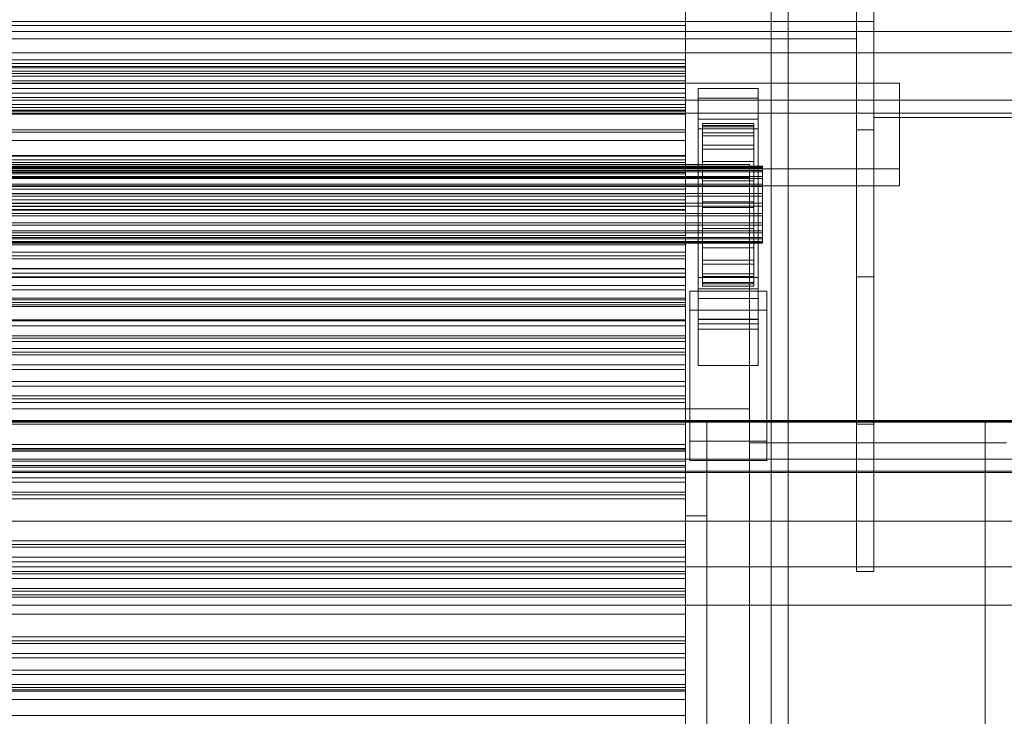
# Model space of a CAD drawing. Header units: millimetres. Extents: x -1970 to 61924, y -58230 to 6847.
# Tile 326 of 656: x 1094 to 1324, y -33144 to -32981. Entities that reach past the tile are written whole.
import ezdxf

# ---------------------------------------------------------------- set-up
doc = ezdxf.new("R2010")
doc.units = ezdxf.units.MM
for name, color, linetype, lineweight in [('frontal_C03', 7, 'Continuous', 0), ('frontal_C03-dry', 7, 'Continuous', 0), ('frontal_secador', 7, 'Continuous', 0)]:
    doc.layers.add(name, color=color, linetype=linetype, lineweight=lineweight)

msp = doc.modelspace()

# ---------------------------------------------------------------- linework, layer by layer
at = {"layer": 'frontal_C03'}
for p, q in [((1270, -32314.944), (1270, -34875.113)), ((1274, -34875.113), (1274, -32314.944)), ((1270, -32318.841), (1270, -34879.011)), ((1270, -35001.792), (1270, -32441.623)), ((1274, -32441.623), (1274, -35001.792)), ((1530, -32983.942), (-1530, -32983.942)), ((1530, -32988.942), (-1530, -32988.942)), ((1250, -32990.55), (-1250, -32990.55)), ((1250, -32991.431), (1250, -32990.55)), ((1250, -32990.55), (1250, -32992.085)), ((1250, -32991.431), (-1250, -32991.431)), ((1250, -32992.085), (-1250, -32992.085)), ((-1250, -32992.392), (1250, -32992.392)), ((-1250, -32993.19), (1250, -32993.19)), ((1250, -32994.392), (1250, -32991.431)), ((1250, -32992.085), (1250, -32995.45)), ((1250, -32993.774), (1250, -32992.392)), ((1250, -32992.392), (1250, -32993.19)), ((1250, -32993.19), (1250, -32996.112)), ((-1250, -32993.774), (1250, -32993.774)), ((1250, -32994.392), (-1250, -32994.392)), ((-1250, -32995.45), (1250, -32995.45)), ((1250, -32997.242), (1250, -32993.774)), ((1250, -32998.302), (1250, -32994.392)), ((1250, -32995.45), (1250, -32999.359)), ((-1250, -32996.112), (1250, -32996.112)), ((-1250, -32997.242), (1250, -32997.242)), ((1250, -32996.112), (1250, -33000.961)), ((1250, -33002.558), (1250, -32997.242)), ((1253, -32999.49), (1253, -32997.244)), ((1253, -32997.244), (1267, -32997.244)), ((1253, -33044.018), (1253, -32997.244)), ((1267, -32997.244), (1267, -32999.49)), ((1267, -32997.244), (1267, -33044.018)), ((1250, -32998.302), (-1250, -32998.302)), ((1250, -32999.359), (-1250, -32999.359)), ((1250, -33001.667), (1250, -32998.302)), ((1250, -32999.359), (1250, -33002.32)), ((1267, -32999.49), (1253, -32999.49)), ((1253, -32999.49), (1253, -33046.264)), ((1267, -33046.264), (1267, -32999.49)), ((-1250, -33000.961), (1250, -33000.961)), ((1250, -33001.667), (-1250, -33001.667)), ((1250, -33002.32), (-1250, -33002.32)), ((1250, -33000.961), (1250, -33007.405)), ((1250, -33003.201), (1250, -33001.667)), ((1250, -33002.32), (1250, -33003.201)), ((-1250, -33002.558), (1250, -33002.558)), ((1250, -33003.201), (-1250, -33003.201)), ((1250, -33009.36), (1250, -33002.558)), ((1253, -33006.676), (1253, -33004.43)), ((1253, -33004.43), (1267, -33004.43)), ((1253, -33051.204), (1253, -33004.43)), ((1267, -33004.43), (1267, -33006.676)), ((1267, -33004.43), (1267, -33051.204)), ((1267, -33006.676), (1253, -33006.676)), ((1253, -33006.676), (1253, -33053.45)), ((1254, -33015.378), (1254, -33005.384)), ((1254, -33005.384), (1254, -33006.205)), ((1254, -33005.384), (1266, -33005.384)), ((1254, -33005.858), (1254, -33005.384)), ((1254, -33015.602), (1254, -33005.858)), ((1254, -33005.858), (1266, -33005.858)), ((1254, -33007.593), (1254, -33005.858)), ((1254, -33015.767), (1254, -33006.205)), ((1254, -33006.205), (1254, -33008.264)), ((1254, -33006.205), (1266, -33006.205)), ((1266, -33006.205), (1266, -33005.384)), ((1266, -33005.384), (1266, -33015.378)), ((1266, -33005.384), (1266, -33005.858)), ((1266, -33005.858), (1266, -33015.602)), ((1266, -33005.858), (1266, -33007.593)), ((1266, -33008.264), (1266, -33006.205)), ((1266, -33006.205), (1266, -33015.767)), ((1267, -33053.45), (1267, -33006.676)), ((-1250, -33007.405), (1250, -33007.405)), ((-1250, -33009.36), (1250, -33009.36)), ((1250, -33007.405), (1250, -33015.005)), ((1250, -33017.186), (1250, -33009.36)), ((1254, -33016.424), (1254, -33007.593)), ((1254, -33007.593), (1266, -33007.593)), ((1254, -33010.472), (1254, -33007.593)), ((1254, -33016.742), (1254, -33008.264)), ((1254, -33008.264), (1254, -33011.42)), ((1254, -33008.264), (1266, -33008.264)), ((1266, -33007.593), (1266, -33016.424)), ((1266, -33007.593), (1266, -33010.472)), ((1266, -33011.42), (1266, -33008.264)), ((1266, -33008.264), (1266, -33016.742)), ((1254, -33017.788), (1254, -33010.472)), ((1254, -33010.472), (1266, -33010.472)), ((1254, -33014.298), (1254, -33010.472)), ((1254, -33018.237), (1254, -33011.42)), ((1254, -33011.42), (1254, -33015.459)), ((1254, -33011.42), (1266, -33011.42)), ((1266, -33010.472), (1266, -33017.788)), ((1266, -33010.472), (1266, -33014.298)), ((1266, -33015.459), (1266, -33011.42)), ((1266, -33011.42), (1266, -33018.237)), ((1250, -33013.008), (-1250, -33013.008)), ((1250, -33013.889), (-1250, -33013.889)), ((1250, -33013.889), (1250, -33013.008)), ((1250, -33013.008), (1250, -33014.543)), ((1250, -33016.85), (1250, -33013.889)), ((-1268, -33015.378), (1268, -33015.378)), ((-1268, -33015.602), (1268, -33015.602)), ((-1268, -33015.767), (1268, -33015.767)), ((1250, -33014.543), (-1250, -33014.543)), ((-1250, -33015.005), (1250, -33015.005)), ((1250, -33014.543), (1250, -33017.907)), ((1250, -33015.005), (1250, -33023.243)), ((1254, -33019.6), (1254, -33014.298)), ((1254, -33014.298), (1266, -33014.298)), ((1254, -33018.81), (1254, -33014.298)), ((1254, -33015.767), (1254, -33015.378)), ((1266, -33015.378), (1254, -33015.378)), ((1254, -33015.378), (1254, -33015.602)), ((1254, -33020.15), (1254, -33015.459)), ((1254, -33015.459), (1254, -33020.106)), ((1254, -33015.459), (1266, -33015.459)), ((1266, -33015.602), (1254, -33015.602)), ((1254, -33015.602), (1254, -33016.424)), ((1254, -33016.742), (1254, -33015.767)), ((1266, -33015.767), (1254, -33015.767)), ((1266, -33014.298), (1266, -33019.6)), ((1266, -33014.298), (1266, -33018.81)), ((1266, -33015.378), (1266, -33015.767)), ((1266, -33015.602), (1266, -33015.378)), ((1266, -33020.106), (1266, -33015.459)), ((1266, -33015.459), (1266, -33020.15)), ((1266, -33016.424), (1266, -33015.602)), ((1266, -33015.767), (1266, -33016.742)), ((1268, -33015.767), (1268, -33015.378)), ((1268, -33015.378), (1268, -33015.602)), ((1268, -33015.602), (1268, -33016.424)), ((1268, -33016.742), (1268, -33015.767)), ((-1268, -33016.424), (1268, -33016.424)), ((-1268, -33016.742), (1268, -33016.742)), ((-1268, -33017.788), (1268, -33017.788)), ((-1268, -33018.237), (1268, -33018.237)), ((1250, -33016.85), (-1250, -33016.85)), ((1250, -33017.186), (-1250, -33017.186)), ((-1250, -33017.907), (1250, -33017.907)), ((1250, -33020.759), (1250, -33016.85)), ((1250, -33025.502), (1250, -33017.186)), ((1250, -33017.907), (1250, -33021.817)), ((1266, -33016.424), (1254, -33016.424)), ((1254, -33016.424), (1254, -33017.788)), ((1254, -33018.237), (1254, -33016.742)), ((1266, -33016.742), (1254, -33016.742)), ((1266, -33017.788), (1254, -33017.788)), ((1254, -33017.788), (1254, -33019.6)), ((1254, -33020.15), (1254, -33018.237)), ((1266, -33018.237), (1254, -33018.237)), ((1266, -33017.788), (1266, -33016.424)), ((1266, -33016.742), (1266, -33018.237)), ((1266, -33019.6), (1266, -33017.788)), ((1266, -33018.237), (1266, -33020.15)), ((1268, -33016.424), (1268, -33017.788)), ((1268, -33018.237), (1268, -33016.742)), ((1268, -33017.788), (1268, -33019.6)), ((1268, -33020.15), (1268, -33018.237)), ((-1268, -33019.6), (1268, -33019.6)), ((-1268, -33020.15), (1268, -33020.15)), ((1250, -33020.759), (-1250, -33020.759)), ((1250, -33024.124), (1250, -33020.759)), ((1254, -33021.738), (1254, -33018.81)), ((1254, -33018.81), (1266, -33018.81)), ((1254, -33023.702), (1254, -33018.81)), ((1266, -33019.6), (1254, -33019.6)), ((1254, -33019.6), (1254, -33021.738)), ((1254, -33020.106), (1254, -33022.351)), ((1266, -33020.106), (1254, -33020.106)), ((1254, -33020.106), (1254, -33025.043)), ((1254, -33022.351), (1254, -33020.15)), ((1266, -33020.15), (1254, -33020.15)), ((1266, -33018.81), (1266, -33021.738)), ((1266, -33018.81), (1266, -33023.702)), ((1266, -33021.738), (1266, -33019.6)), ((1266, -33022.351), (1266, -33020.106)), ((1266, -33025.043), (1266, -33020.106)), ((1266, -33020.15), (1266, -33022.351)), ((1268, -33019.6), (1268, -33021.738)), ((1268, -33022.351), (1268, -33020.15)), ((-1268, -33021.738), (1268, -33021.738)), ((1268, -33022.351), (-1268, -33022.351)), ((1250, -33021.817), (-1250, -33021.817)), ((-1250, -33023.243), (1250, -33023.243)), ((1250, -33021.817), (1250, -33024.778)), ((1250, -33023.243), (1250, -33031.559)), ((1266, -33021.738), (1254, -33021.738)), ((1254, -33021.738), (1254, -33024.055)), ((1254, -33022.351), (1266, -33022.351)), ((1254, -33024.69), (1254, -33022.351)), ((1266, -33024.055), (1266, -33021.738)), ((1266, -33022.351), (1266, -33024.69)), ((1268, -33021.738), (1268, -33024.055)), ((1268, -33024.69), (1268, -33022.351)), ((-1268, -33024.055), (1268, -33024.055)), ((-1268, -33024.69), (1268, -33024.69)), ((1250, -33024.124), (-1250, -33024.124)), ((1250, -33024.778), (-1250, -33024.778)), ((-1250, -33025.502), (1250, -33025.502)), ((1250, -33025.659), (1250, -33024.124)), ((1250, -33024.778), (1250, -33025.659)), ((1250, -33033.74), (1250, -33025.502)), ((1254, -33024.055), (1254, -33023.702)), ((1254, -33023.702), (1266, -33023.702)), ((1254, -33028.639), (1254, -33023.702)), ((1266, -33024.055), (1254, -33024.055)), ((1254, -33024.055), (1254, -33026.394)), ((1254, -33027.007), (1254, -33024.69)), ((1254, -33024.69), (1254, -33025.043)), ((1266, -33024.69), (1254, -33024.69)), ((1254, -33025.043), (1254, -33029.935)), ((1254, -33025.043), (1266, -33025.043)), ((1266, -33023.702), (1266, -33024.055)), ((1266, -33023.702), (1266, -33028.639)), ((1266, -33026.394), (1266, -33024.055)), ((1266, -33025.043), (1266, -33024.69)), ((1266, -33024.69), (1266, -33027.007)), ((1266, -33029.935), (1266, -33025.043)), ((1268, -33024.055), (1268, -33026.394)), ((1268, -33027.007), (1268, -33024.69)), ((-1268, -33026.394), (1268, -33026.394)), ((-1268, -33027.007), (1268, -33027.007)), ((1250, -33025.659), (-1250, -33025.659)), ((1254, -33026.394), (1254, -33028.639)), ((1266, -33026.394), (1254, -33026.394)), ((1254, -33026.394), (1254, -33028.595)), ((1254, -33029.145), (1254, -33027.007)), ((1254, -33027.007), (1254, -33029.935)), ((1266, -33027.007), (1254, -33027.007)), ((1266, -33028.639), (1266, -33026.394)), ((1266, -33028.595), (1266, -33026.394)), ((1266, -33029.935), (1266, -33027.007)), ((1266, -33027.007), (1266, -33029.145)), ((1268, -33026.394), (1268, -33028.595)), ((1268, -33029.145), (1268, -33027.007)), ((-1268, -33028.595), (1268, -33028.595)), ((-1268, -33029.145), (1268, -33029.145)), ((1254, -33028.595), (1254, -33033.286)), ((1266, -33028.595), (1254, -33028.595)), ((1254, -33028.595), (1254, -33030.508)), ((1254, -33028.639), (1266, -33028.639)), ((1254, -33033.286), (1254, -33028.639)), ((1254, -33030.957), (1254, -33029.145)), ((1254, -33029.145), (1254, -33034.447)), ((1266, -33029.145), (1254, -33029.145)), ((1254, -33029.935), (1254, -33034.447)), ((1254, -33029.935), (1266, -33029.935)), ((1266, -33033.286), (1266, -33028.595)), ((1266, -33030.508), (1266, -33028.595)), ((1266, -33028.639), (1266, -33033.286)), ((1266, -33034.447), (1266, -33029.145)), ((1266, -33029.145), (1266, -33030.957)), ((1266, -33034.447), (1266, -33029.935)), ((1268, -33028.595), (1268, -33030.508)), ((1268, -33030.957), (1268, -33029.145)), ((-1268, -33030.508), (1268, -33030.508)), ((-1268, -33030.957), (1268, -33030.957)), ((-1268, -33032.003), (1268, -33032.003)), ((-1268, -33032.321), (1268, -33032.321)), ((-1250, -33031.559), (1250, -33031.559)), ((1250, -33031.559), (1250, -33039.385)), ((1254, -33030.508), (1254, -33037.325)), ((1266, -33030.508), (1254, -33030.508)), ((1254, -33030.508), (1254, -33032.003)), ((1254, -33032.321), (1254, -33030.957)), ((1254, -33030.957), (1254, -33038.273)), ((1266, -33030.957), (1254, -33030.957)), ((1254, -33032.003), (1254, -33040.482)), ((1266, -33032.003), (1254, -33032.003)), ((1254, -33032.003), (1254, -33032.978)), ((1254, -33033.143), (1254, -33032.321)), ((1254, -33032.321), (1254, -33041.152)), ((1266, -33032.321), (1254, -33032.321)), ((1266, -33037.325), (1266, -33030.508)), ((1266, -33032.003), (1266, -33030.508)), ((1266, -33038.273), (1266, -33030.957)), ((1266, -33030.957), (1266, -33032.321)), ((1266, -33040.482), (1266, -33032.003)), ((1266, -33032.978), (1266, -33032.003)), ((1266, -33041.152), (1266, -33032.321)), ((1266, -33032.321), (1266, -33033.143)), ((1268, -33030.508), (1268, -33032.003)), ((1268, -33032.321), (1268, -33030.957)), ((1268, -33032.003), (1268, -33032.978)), ((1268, -33033.143), (1268, -33032.321)), ((-1268, -33032.978), (1268, -33032.978)), ((-1268, -33033.143), (1268, -33033.143)), ((-1268, -33033.367), (1268, -33033.367)), ((-1250, -33033.74), (1250, -33033.74)), ((1250, -33041.34), (1250, -33033.74)), ((1254, -33032.978), (1254, -33042.54)), ((1266, -33032.978), (1254, -33032.978)), ((1254, -33032.978), (1254, -33033.367)), ((1254, -33033.367), (1254, -33033.143)), ((1254, -33033.143), (1254, -33042.887)), ((1266, -33033.143), (1254, -33033.143)), ((1254, -33033.286), (1266, -33033.286)), ((1254, -33037.325), (1254, -33033.286)), ((1254, -33033.367), (1254, -33043.361)), ((1266, -33033.367), (1254, -33033.367)), ((1254, -33034.447), (1254, -33038.273)), ((1254, -33034.447), (1266, -33034.447)), ((1266, -33042.54), (1266, -33032.978)), ((1266, -33033.367), (1266, -33032.978)), ((1266, -33042.887), (1266, -33033.143)), ((1266, -33033.143), (1266, -33033.367)), ((1266, -33033.286), (1266, -33037.325)), ((1266, -33043.361), (1266, -33033.367)), ((1266, -33038.273), (1266, -33034.447)), ((1268, -33032.978), (1268, -33033.367)), ((1268, -33033.367), (1268, -33033.143)), ((1250, -33035.465), (-1250, -33035.465)), ((1250, -33036.347), (-1250, -33036.347)), ((1250, -33037), (-1250, -33037)), ((1250, -33036.347), (1250, -33035.465)), ((1250, -33035.465), (1250, -33037)), ((1250, -33039.308), (1250, -33036.347)), ((1250, -33037), (1250, -33040.365)), ((1250, -33039.308), (-1250, -33039.308)), ((1250, -33043.217), (1250, -33039.308)), ((1254, -33037.325), (1266, -33037.325)), ((1254, -33040.482), (1254, -33037.325)), ((1254, -33038.273), (1254, -33041.152)), ((1254, -33038.273), (1266, -33038.273)), ((1266, -33037.325), (1266, -33040.482)), ((1266, -33041.152), (1266, -33038.273)), ((-1250, -33039.385), (1250, -33039.385)), ((-1250, -33040.365), (1250, -33040.365)), ((-1250, -33041.34), (1250, -33041.34)), ((1250, -33039.385), (1250, -33046.187)), ((1250, -33040.365), (1250, -33044.274)), ((1250, -33047.784), (1250, -33041.34)), ((1253, -33052.175), (1253, -33041.395)), ((1253, -33041.395), (1267, -33041.395)), ((1253, -33051.14), (1253, -33041.395)), ((1254, -33040.482), (1266, -33040.482)), ((1254, -33042.54), (1254, -33040.482)), ((1254, -33041.152), (1254, -33042.887)), ((1254, -33041.152), (1266, -33041.152)), ((1266, -33040.482), (1266, -33042.54)), ((1266, -33042.887), (1266, -33041.152)), ((1267, -33041.395), (1267, -33052.175)), ((1267, -33041.395), (1267, -33051.14)), ((1250, -33043.217), (-1250, -33043.217)), ((1250, -33046.582), (1250, -33043.217)), ((1254, -33042.54), (1266, -33042.54)), ((1254, -33043.361), (1254, -33042.54)), ((1254, -33042.887), (1254, -33043.361)), ((1254, -33042.887), (1266, -33042.887)), ((1254, -33043.361), (1266, -33043.361)), ((1266, -33042.54), (1266, -33043.361)), ((1266, -33043.361), (1266, -33042.887)), ((1250, -33044.274), (-1250, -33044.274)), ((-1250, -33046.187), (1250, -33046.187)), ((1250, -33044.274), (1250, -33047.235)), ((1250, -33046.187), (1250, -33051.504)), ((1251, -33049.031), (1251, -33044.539)), ((1251, -33044.539), (1269, -33044.539)), ((1251, -33079.62), (1251, -33044.539)), ((1267, -33044.018), (1253, -33044.018)), ((1253, -33044.018), (1253, -33046.264)), ((1267, -33046.264), (1267, -33044.018)), ((1269, -33044.539), (1269, -33049.031)), ((1269, -33044.539), (1269, -33079.62)), ((1250, -33046.582), (-1250, -33046.582)), ((1250, -33047.235), (-1250, -33047.235)), ((-1250, -33047.784), (1250, -33047.784)), ((1250, -33048.117), (-1250, -33048.117)), ((1250, -33048.117), (1250, -33046.582)), ((1250, -33047.235), (1250, -33048.117)), ((1250, -33052.633), (1250, -33047.784)), ((1253, -33046.264), (1267, -33046.264)), ((1269, -33049.031), (1251, -33049.031)), ((1251, -33084.111), (1251, -33049.031)), ((1269, -33084.111), (1269, -33049.031)), ((-1250, -33051.504), (1250, -33051.504)), ((-1250, -33052.633), (1250, -33052.633)), ((1250, -33051.504), (1250, -33054.971)), ((1250, -33055.555), (1250, -33052.633)), ((1267, -33051.14), (1253, -33051.14)), ((1253, -33051.14), (1253, -33061.919)), ((1267, -33051.204), (1253, -33051.204)), ((1253, -33051.204), (1253, -33053.45)), ((1267, -33052.175), (1253, -33052.175)), ((1253, -33052.175), (1253, -33061.919)), ((1267, -33061.919), (1267, -33051.14)), ((1267, -33053.45), (1267, -33051.204)), ((1267, -33061.919), (1267, -33052.175)), ((-1250, -33054.971), (1250, -33054.971)), ((1250, -33054.971), (1250, -33056.353)), ((1253, -33053.45), (1267, -33053.45)), ((-1250, -33055.555), (1250, -33055.555)), ((-1250, -33056.353), (1250, -33056.353)), ((1250, -33056.353), (1250, -33055.555)), ((1250, -33057.923), (-1250, -33057.923)), ((1250, -33058.804), (-1250, -33058.804)), ((1250, -33059.458), (-1250, -33059.458)), ((1250, -33058.804), (1250, -33057.923)), ((1250, -33057.923), (1250, -33059.458)), ((1250, -33061.765), (1250, -33058.804)), ((1250, -33059.458), (1250, -33062.823)), ((1250, -33061.765), (-1250, -33061.765)), ((1250, -33065.675), (1250, -33061.765)), ((1253, -33061.919), (1267, -33061.919)), ((-1250, -33062.823), (1250, -33062.823)), ((1250, -33062.823), (1250, -33066.732)), ((1250, -33065.675), (-1250, -33065.675)), ((1250, -33066.732), (-1250, -33066.732)), ((1250, -33069.039), (1250, -33065.675)), ((1250, -33066.732), (1250, -33069.693)), ((1250, -33069.039), (-1250, -33069.039)), ((1250, -33070.574), (1250, -33069.039)), ((1250, -33069.693), (-1250, -33069.693)), ((1250, -33070.574), (-1250, -33070.574)), ((1250, -33069.693), (1250, -33070.574)), ((-1500, -33074.787), (1500, -33074.787)), ((-1500, -33075.187), (1500, -33075.187)), ((1250, -33080.381), (-1250, -33080.381)), ((1250, -33081.262), (1250, -33080.381)), ((1250, -33080.381), (1250, -33081.915)), ((1269, -33079.62), (1251, -33079.62)), ((1251, -33079.62), (1251, -33084.111)), ((1269, -33084.111), (1269, -33079.62)), ((1250, -33081.262), (-1250, -33081.262)), ((1250, -33081.915), (-1250, -33081.915)), ((1250, -33084.223), (1250, -33081.262)), ((1250, -33081.915), (1250, -33085.28)), ((1500, -33083.77), (-1500, -33083.77)), ((1250, -33084.223), (-1250, -33084.223)), ((-1250, -33085.28), (1250, -33085.28)), ((1250, -33088.132), (1250, -33084.223)), ((1250, -33085.28), (1250, -33089.19)), ((1251, -33084.111), (1269, -33084.111)), ((1500, -33086.595), (-1500, -33086.595)), ((1500, -33086.88), (-1500, -33086.88)), ((1250, -33088.132), (-1250, -33088.132)), ((1250, -33089.19), (-1250, -33089.19)), ((1250, -33091.497), (1250, -33088.132)), ((1250, -33089.19), (1250, -33092.151)), ((1250, -33091.497), (-1250, -33091.497)), ((1250, -33092.151), (-1250, -33092.151)), ((1250, -33093.032), (1250, -33091.497)), ((1250, -33092.151), (1250, -33093.032)), ((1250, -33093.032), (-1250, -33093.032)), ((-1500, -33098.289), (1500, -33098.289)), ((1250, -33102.838), (-1250, -33102.838)), ((1250, -33103.72), (-1250, -33103.72)), ((1250, -33103.72), (1250, -33102.838)), ((1250, -33102.838), (1250, -33104.373)), ((1250, -33106.68), (1250, -33103.72)), ((1250, -33104.373), (-1250, -33104.373)), ((1250, -33104.373), (1250, -33107.738)), ((1250, -33106.68), (-1250, -33106.68)), ((-1250, -33107.738), (1250, -33107.738)), ((1250, -33110.59), (1250, -33106.68)), ((1250, -33107.738), (1250, -33111.647)), ((1500, -33108.893), (-1500, -33108.893)), ((1250, -33110.59), (-1250, -33110.59)), ((1250, -33113.955), (1250, -33110.59)), ((1250, -33111.647), (-1250, -33111.647)), ((1250, -33111.647), (1250, -33114.608)), ((1250, -33113.955), (-1250, -33113.955)), ((1250, -33114.608), (-1250, -33114.608)), ((1250, -33115.49), (1250, -33113.955)), ((1250, -33114.608), (1250, -33115.49)), ((1250, -33115.49), (-1250, -33115.49)), ((-1500, -33117.876), (1500, -33117.876)), ((1250, -33125.296), (-1250, -33125.296)), ((1250, -33126.177), (-1250, -33126.177)), ((1250, -33126.177), (1250, -33125.296)), ((1250, -33125.296), (1250, -33126.831)), ((1250, -33129.138), (1250, -33126.177)), ((1250, -33126.831), (-1250, -33126.831)), ((1250, -33126.831), (1250, -33130.195)), ((1250, -33129.138), (-1250, -33129.138)), ((-1250, -33130.195), (1250, -33130.195)), ((1250, -33133.048), (1250, -33129.138)), ((1250, -33130.195), (1250, -33134.105)), ((1250, -33133.048), (-1250, -33133.048)), ((1250, -33136.412), (1250, -33133.048)), ((1250, -33134.105), (-1250, -33134.105)), ((1250, -33134.105), (1250, -33137.066)), ((1250, -33136.412), (-1250, -33136.412)), ((1250, -33137.066), (-1250, -33137.066)), ((1250, -33137.947), (-1250, -33137.947)), ((1250, -33137.947), (1250, -33136.412)), ((1250, -33137.066), (1250, -33137.947))]:
    msp.add_line(p, q, dxfattribs=at)
at = {"layer": 'frontal_C03-dry'}
for p, q in [((1290, -33006.875), (1290, -32912.875)), ((1294, -32912.875), (1294, -33006.875)), ((1290, -33041.25), (1290, -32947.25)), ((1290, -32947.25), (1290, -32981.625)), ((1294, -32947.25), (1294, -33041.25)), ((1294, -32947.25), (1294, -32981.625)), ((1250, -32948.125), (1250, -32982.5)), ((1290, -32985.625), (1290, -32951.25)), ((1250, -33006.875), (1250, -32972.5)), ((1290, -32972.5), (1290, -33006.875)), ((1294, -33006.875), (1294, -32972.5)), ((1250, -32982.5), (1250, -32978.5)), ((1250, -32978.5), (1250, -33012.875)), ((1290, -32981.625), (-1290, -32981.625)), ((1290, -32981.625), (1290, -32985.625)), ((1290, -33075.625), (1290, -32981.625)), ((1294, -32981.625), (1290, -32981.625)), ((1290, -32981.625), (1290, -33016)), ((1294, -32981.625), (1294, -33075.625)), ((1294, -32981.625), (1294, -33016)), ((1250, -32982.5), (-1250, -32982.5)), ((1250, -32982.5), (1250, -33016.875)), ((-1290, -32985.625), (1290, -32985.625)), ((1290, -33020), (1290, -32985.625)), ((-1250, -33006.875), (1250, -33006.875)), ((1250, -33012.875), (1250, -33006.875)), ((1250, -33041.25), (1250, -33006.875)), ((1294, -33006.875), (1290, -33006.875)), ((1290, -33006.875), (1290, -33041.25)), ((1294, -33041.25), (1294, -33006.875)), ((1250, -33012.875), (-1250, -33012.875)), ((1250, -33016.875), (1250, -33012.875)), ((1250, -33012.875), (1250, -33047.25)), ((1290, -33016), (-1290, -33016)), ((1290, -33016), (1290, -33020)), ((1290, -33110), (1290, -33016)), ((1294, -33016), (1290, -33016)), ((1294, -33016), (1294, -33110)), ((1250, -33016.875), (-1250, -33016.875)), ((1250, -33016.875), (1250, -33051.25)), ((-1290, -33020), (1290, -33020)), ((-1250, -33041.25), (1250, -33041.25)), ((1250, -33047.25), (1250, -33041.25)), ((1250, -33075.625), (1250, -33041.25)), ((1294, -33041.25), (1290, -33041.25)), ((1290, -33041.25), (1290, -33075.625)), ((1294, -33075.625), (1294, -33041.25)), ((1250, -33047.25), (-1250, -33047.25)), ((1250, -33051.25), (1250, -33047.25)), ((1250, -33047.25), (1250, -33081.625)), ((1250, -33051.25), (-1250, -33051.25)), ((1250, -33051.25), (1250, -33085.625)), ((-1250, -33075.625), (1250, -33075.625)), ((1250, -33081.625), (1250, -33075.625)), ((1250, -33110), (1250, -33075.625)), ((1294, -33075.625), (1290, -33075.625)), ((1290, -33075.625), (1290, -33110)), ((1294, -33110), (1294, -33075.625)), ((1250, -33081.625), (-1250, -33081.625)), ((1250, -33085.625), (1250, -33081.625)), ((1250, -33081.625), (1250, -33116)), ((1250, -33085.625), (-1250, -33085.625)), ((1250, -33085.625), (1250, -33120)), ((-1250, -33110), (1250, -33110)), ((1250, -33116), (1250, -33110)), ((1294, -33110), (1290, -33110)), ((1250, -33116), (-1250, -33116)), ((1250, -33120), (1250, -33116)), ((1250, -33120), (-1250, -33120))]:
    msp.add_line(p, q, dxfattribs=at)
at = {"layer": 'frontal_secador'}
for p, q in [((1300, -32996), (-1300, -32996)), ((1300, -33016), (1300, -32996)), ((1300, -32996), (1300, -33000)), ((-1400, -33000), (1400, -33000)), ((-1380, -33000), (1380, -33000)), ((-1300, -33000), (1300, -33000)), ((1250, -33000), (1400, -33000)), ((1250, -33250), (1250, -33000)), ((1294, -33000), (1400, -33000)), ((1294, -33004), (1294, -33000)), ((1300, -33000), (1300, -33020)), ((-1380, -33003), (1380, -33003)), ((1294, -33004), (1400, -33004)), ((-1300, -33016), (1300, -33016)), ((-1265, -33015), (1265, -33015)), ((1265, -33018), (1265, -33015)), ((1300, -33016), (1300, -33020)), ((-1265, -33018), (1265, -33018)), ((1265, -33072), (1265, -33018)), ((1300, -33020), (-1300, -33020)), ((-1265, -33072), (1265, -33072)), ((1265, -33075), (1265, -33072)), ((-1400, -33075), (1400, -33075)), ((-1265, -33075), (1265, -33075)), ((1250, -33075), (1255, -33075)), ((1250, -33350), (1250, -33075)), ((1255, -33350), (1255, -33075)), ((1255, -33075), (1320, -33075)), ((1265, -33075), (1270, -33075)), ((1265, -35980), (1265, -33075)), ((1265, -33075), (1325, -33075)), ((1265, -33080), (1265, -33075)), ((1270, -35980), (1270, -33075)), ((1270, -33075), (1320, -33075)), ((1320, -33075), (1325, -33075)), ((1320, -35980), (1320, -33075)), ((1320, -33350), (1320, -33075)), ((1265, -33080), (1325, -33080)), ((1265, -33080), (1270, -33080)), ((1265, -33170), (1265, -33080)), ((1270, -33170), (1270, -33080)), ((1320, -33080), (1325, -33080)), ((1320, -33170), (1320, -33080)), ((1250, -33337), (1250, -33097)), ((1250, -33097), (1250, -33166)), ((1250, -33097), (1255, -33097)), ((1255, -33097), (1255, -33337)), ((1255, -33166), (1255, -33097)), ((1250, -33137.611), (-1250, -33137.611)), ((1250, -33139.918), (1250, -33137.611)), ((1250, -33139.918), (-1250, -33139.918)), ((1250, -33143.65), (1250, -33139.918)), ((-1250, -33143.65), (1250, -33143.65)), ((1250, -33147.382), (1250, -33143.65))]:
    msp.add_line(p, q, dxfattribs=at)

doc.saveas('drawing.dxf')
